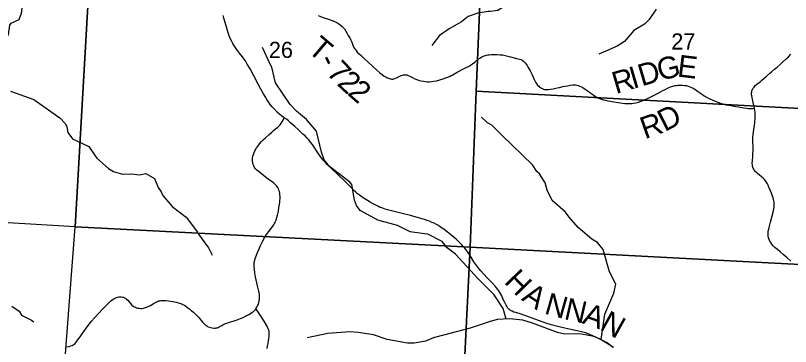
# Model space of a CAD drawing. Extents: x 396.2 to 468.4, y 232.6 to 279.1.
# Drawn here: x 416.187 to 418.195, y 271.187 to 272.044 of the extents above; entities that cross this region are included whole.
import ezdxf

# ---------------------------------------------------------------- set-up
doc = ezdxf.new("R2010")
doc.units = 0
for name, color, linetype in [('GM_X_County_Road', 7, 'Continuous'), ('GM_X_County_Road_Text', 7, 'Continuous'), ('GM_X_Minor_River', 7, 'Continuous'), ('GM_X_Section', 7, 'Continuous'), ('GM_X_Section_Text', 7, 'Continuous'), ('GM_X_Township_Road', 7, 'Continuous'), ('GM_X_Township_Road_Text', 7, 'Continuous')]:
    doc.layers.add(name, color=color, linetype=linetype)

msp = doc.modelspace()

# ---------------------------------------------------------------- linework, layer by layer
at = {"layer": 'GM_X_County_Road'}
for points in [[(417.7349, 271.1843), (417.7291, 271.1894), (417.7249, 271.193), (417.72, 271.1961), (417.7131, 271.2), (417.7045, 271.2043), (417.6928, 271.2102), (417.683, 271.2149), (417.6752, 271.2183), (417.6684, 271.2209), (417.6647, 271.222), (417.6608, 271.223), (417.6534, 271.2248), (417.6381, 271.228), (417.6173, 271.2322), (417.5956, 271.2376), (417.5752, 271.2431), (417.5643, 271.2463), (417.5541, 271.2496), (417.5326, 271.2576), (417.5117, 271.2658), (417.5043, 271.2684), (417.4974, 271.2707), (417.4834, 271.2745), (417.4786, 271.2762), (417.4741, 271.278), (417.4717, 271.2792), (417.4696, 271.2805), (417.4677, 271.2819), (417.4658, 271.2836), (417.4633, 271.2862), (417.4608, 271.2895), (417.4582, 271.2939), (417.455, 271.3005), (417.4511, 271.309), (417.4471, 271.3179), (417.4447, 271.3225), (417.4424, 271.3264), (417.4396, 271.3307), (417.437, 271.3345), (417.4339, 271.3386), (417.4308, 271.3423), (417.423, 271.3508), (417.4103, 271.3639), (417.3999, 271.3751), (417.3927, 271.3828), (417.3875, 271.389), (417.3822, 271.396), (417.3751, 271.4062), (417.3661, 271.4204), (417.3598, 271.4301), (417.3549, 271.4372), (417.3512, 271.4419), (417.3475, 271.4461), (417.3434, 271.4504), (417.3367, 271.4571), (417.3289, 271.4645), (417.3187, 271.4732), (417.3064, 271.4831), (417.2969, 271.4905), (417.2885, 271.4962), (417.283, 271.4998), (417.2779, 271.5028), (417.2719, 271.5059), (417.2664, 271.5083), (417.2601, 271.511), (417.254, 271.5132), (417.2474, 271.5153), (417.2316, 271.5201), (417.2104, 271.5261), (417.1889, 271.5315), (417.1515, 271.541), (417.1447, 271.5429), (417.1405, 271.5442), (417.1366, 271.5456), (417.1324, 271.5472), (417.1281, 271.5491), (417.1191, 271.5534), (417.1125, 271.5569), (417.1065, 271.5603), (417.0991, 271.5648), (417.0907, 271.5702), (417.0844, 271.5742), (417.0782, 271.5785), (417.0738, 271.5819), (417.069, 271.5862), (417.0634, 271.5916), (417.0553, 271.6), (417.0393, 271.6156), (417.0239, 271.6303), (417.0076, 271.6459), (416.9959, 271.6571), (416.9904, 271.663), (416.9845, 271.6697), (416.9793, 271.6759), (416.9745, 271.6821), (416.9703, 271.6882), (416.9626, 271.7005), (416.9565, 271.7096), (416.952, 271.7157), (416.9471, 271.7217), (416.9424, 271.7269), (416.9374, 271.732), (416.932, 271.737), (416.9203, 271.7476), (416.9108, 271.7562), (416.9, 271.7664), (416.8947, 271.7711), (416.8892, 271.7752), (416.8838, 271.7787), (416.8762, 271.7842), (416.8718, 271.7877), (416.8663, 271.7928), (416.858, 271.8013), (416.8522, 271.8078), (416.8474, 271.8135), (416.8425, 271.8201), (416.8383, 271.8263), (416.8338, 271.8338), (416.8296, 271.8412), (416.8231, 271.8532), (416.8159, 271.8665), (416.8049, 271.888), (416.7951, 271.9058), (416.7879, 271.9181), (416.7839, 271.9244), (416.7796, 271.9305), (416.7751, 271.9367), (416.7677, 271.9463), (416.7623, 271.9532), (416.758, 271.9593), (416.7528, 271.967), (416.7502, 271.9713), (416.7468, 271.9779), (416.7439, 271.9842), (416.7411, 271.9912), (416.7384, 271.9993), (416.7347, 272.0114), (416.7305, 272.0256), (416.7272, 272.0374), (416.7251, 272.044)], [(418.1959, 271.4077), (418.1868, 271.4161), (418.1764, 271.4251), (418.1685, 271.432), (418.1615, 271.4377), (418.1555, 271.4427), (418.1511, 271.447), (418.147, 271.4517), (418.1441, 271.4558), (418.142, 271.4595), (418.1402, 271.4635), (418.1385, 271.4682), (418.1377, 271.4722), (418.1373, 271.4755), (418.1372, 271.4804), (418.1377, 271.4854), (418.1387, 271.4909), (418.1406, 271.4987), (418.1434, 271.5089), (418.1504, 271.5347), (418.1523, 271.5432), (418.1529, 271.5474), (418.1532, 271.5506), (418.1532, 271.5543), (418.153, 271.5574), (418.1527, 271.5604), (418.1521, 271.5637), (418.1514, 271.5672), (418.1502, 271.5718), (418.1489, 271.5761), (418.1462, 271.5838), (418.1395, 271.5998), (418.1377, 271.6043), (418.1358, 271.6083), (418.1342, 271.611), (418.1325, 271.6136), (418.1304, 271.6162), (418.1285, 271.6184), (418.1241, 271.6227), (418.1099, 271.6349), (418.1062, 271.6382), (418.104, 271.6404), (418.102, 271.6427), (418.0999, 271.6458), (418.0985, 271.6485), (418.0975, 271.6509), (418.0968, 271.6538), (418.0964, 271.6575), (418.0962, 271.6606), (418.0967, 271.6687), (418.0974, 271.6786), (418.0978, 271.6864), (418.0981, 271.6936), (418.0981, 271.6995), (418.0981, 271.7054), (418.0979, 271.7146), (418.0976, 271.7219), (418.0976, 271.7254), (418.0978, 271.7289), (418.0984, 271.7353), (418.1005, 271.7495), (418.1017, 271.7583), (418.1027, 271.7682), (418.1034, 271.7769), (418.1038, 271.7849), (418.1038, 271.7884), (418.1037, 271.7918), (418.1034, 271.7947), (418.103, 271.7979), (418.1019, 271.804), (418.1012, 271.8077), (418.0989, 271.8186), (418.0949, 271.8357), (418.0945, 271.8387), (418.0943, 271.8411), (418.0944, 271.8439), (418.0947, 271.8466), (418.0953, 271.8488), (418.096, 271.8508), (418.0966, 271.8525), (418.0978, 271.8547), (418.0991, 271.8568), (418.1007, 271.8587), (418.1041, 271.8624), (418.1078, 271.8657), (418.1166, 271.8726), (418.1214, 271.8765), (418.1261, 271.8806), (418.1331, 271.8868), (418.1405, 271.8934), (418.1461, 271.8984), (418.1541, 271.9052), (418.1603, 271.9104), (418.1698, 271.9184), (418.1758, 271.9238), (418.183, 271.9305), (418.1898, 271.9369), (418.1962, 271.9435)]]:
    msp.add_lwpolyline(points, dxfattribs=at)
at = {"layer": 'GM_X_Minor_River'}
for points in [[(417.6599, 272.3533), (417.6549, 272.3508), (417.6405, 272.3265), (417.6365, 272.2929), (417.6231, 272.2766), (417.6003, 272.2705), (417.5727, 272.2463), (417.558, 272.2236), (417.5465, 272.216), (417.5254, 272.206), (417.4987, 272.1491), (417.4948, 272.1333), (417.4903, 272.1206), (417.4535, 272.067), (417.437, 272.0569), (417.4169, 272.0545), (417.4119, 272.0539), (417.3853, 272.0502), (417.3598, 272.0412), (417.3427, 272.0273), (417.3112, 272.0093), (417.2861, 271.9919), (417.2664, 271.9659)], [(416.1121, 271.8542), (416.1199, 271.8775), (416.1347, 271.9036), (416.1503, 271.9574), (416.1692, 271.9948), (416.1726, 272.019), (416.1758, 272.0238), (416.1968, 272.0338), (416.203, 272.0503), (416.207, 272.0836), (416.2142, 272.094), (416.2338, 272.1059), (416.2645, 272.1581), (416.2738, 272.1654), (416.2944, 272.1712), (416.3238, 272.2075), (416.3467, 272.2254), (416.352, 272.2286), (416.3812, 272.2562), (416.3829, 272.2607), (416.4189, 272.288), (416.4487, 272.2996), (416.4658, 272.3021), (416.4888, 272.2998)], [(417.8468, 272.0602), (417.829, 272.0334), (417.8173, 272.0217), (417.7896, 272.0055), (417.7649, 271.9766), (417.7464, 271.9643), (417.7165, 271.9516), (417.6989, 271.9434)], [(417.4584, 271.2573), (417.451, 271.2857), (417.4271, 271.3206), (417.386, 271.3618), (417.3274, 271.4256), (417.306, 271.4426), (417.2925, 271.459), (417.2557, 271.478), (417.247, 271.4786), (417.2098, 271.484), (417.1766, 271.5003), (417.126, 271.514), (417.0806, 271.5386), (417.0708, 271.5519), (417.0652, 271.5657), (417.0589, 271.6065), (417.0538, 271.6124), (417.0006, 271.6532), (416.9867, 271.67), (416.9797, 271.69), (416.967, 271.7447), (416.9415, 271.7747), (416.9157, 271.7961), (416.8992, 271.8137), (416.8605, 271.87), (416.8518, 271.9105), (416.8472, 271.9179), (416.8269, 271.9611)], [(416.1746, 271.8484), (416.2348, 271.8264), (416.3018, 271.7787), (416.3168, 271.763), (416.3207, 271.756), (416.3226, 271.7408), (416.3353, 271.7248), (416.3774, 271.7045), (416.3941, 271.6804), (416.3984, 271.6749), (416.4286, 271.6474), (416.4408, 271.6401), (416.4641, 271.6329), (416.4883, 271.6337), (416.5082, 271.6315), (416.5246, 271.6352), (416.5473, 271.6219), (416.5568, 271.5985), (416.5651, 271.5872), (416.5694, 271.5776), (416.5935, 271.5498), (416.6297, 271.5221), (416.6587, 271.4828), (416.6612, 271.4778), (416.6873, 271.442), (416.6965, 271.4231)], [(417.7048, 271.2048), (417.714, 271.2709), (417.7379, 271.3252), (417.7424, 271.3486), (417.726, 271.3799), (417.7096, 271.4378), (417.695, 271.4561), (417.6802, 271.4649), (417.6448, 271.4946), (417.6218, 271.5219), (417.612, 271.5351), (417.5781, 271.5647), (417.5649, 271.5917), (417.5594, 271.6104), (417.5447, 271.6337), (417.5384, 271.6396), (417.5265, 271.6574), (417.4475, 271.734), (417.4218, 271.7599), (417.4103, 271.7663), (417.3945, 271.7809)], [(416.1782, 271.2915), (416.1971, 271.278), (416.2032, 271.2683), (416.2285, 271.2553), (416.235, 271.2511)], [(417.7364, 271.1843), (417.7318, 271.1877), (417.7004, 271.2067), (417.6857, 271.2131), (417.6679, 271.2165), (417.649, 271.2195), (417.6108, 271.2186), (417.5919, 271.2235), (417.5269, 271.2469), (417.5016, 271.2552), (417.4668, 271.2586), (417.435, 271.2566), (417.4142, 271.2508), (417.3651, 271.234), (417.2959, 271.2158)], [(417.2961, 271.2159), (417.2725, 271.2102), (417.2699, 271.2094), (417.2499, 271.2003), (417.2204, 271.1956), (417.203, 271.1952), (417.1504, 271.2053), (417.1145, 271.2167), (417.0752, 271.2234), (417.0536, 271.2249), (416.9966, 271.2202), (416.9429, 271.2094)]]:
    msp.add_lwpolyline(points, dxfattribs=at)
at = {"layer": 'GM_X_Section'}
for points in [[(415.3792, 272.5676), (416.3989, 272.491), (416.3419, 271.497), (415.3127, 271.5581), (415.3171, 271.632)], [(416.9399, 272.4634), (417.4081, 272.4409), (417.3984, 272.258), (417.3807, 271.8484), (417.365, 271.4443), (416.3419, 271.497), (416.3989, 272.491)], [(418.4583, 272.2026), (418.4305, 271.792), (417.3807, 271.8484), (417.3984, 272.258)], [(417.3807, 271.8484), (418.4305, 271.792), (418.4032, 271.3891), (418.4006, 271.3893), (417.365, 271.4443)], [(416.3419, 271.497), (417.365, 271.4443), (417.3152, 270.4295), (416.2648, 270.4883)], [(417.365, 271.4443), (418.4006, 271.3893), (418.3421, 270.3767), (417.3152, 270.4295)]]:
    msp.add_lwpolyline(points, close=True, dxfattribs=at)
at = {"layer": 'GM_X_Township_Road'}
for points in [[(416.9711, 272.0439), (416.9761, 272.0418), (416.9822, 272.0394), (416.9899, 272.0368), (416.9985, 272.034), (417.0054, 272.0317), (417.0104, 272.0299), (417.0153, 272.0278), (417.02, 272.0255), (417.0248, 272.0226), (417.0288, 272.0197), (417.0336, 272.0157), (417.0366, 272.0126), (417.0393, 272.0092), (417.0431, 272.0035), (417.0466, 271.9976), (417.0496, 271.9923), (417.0531, 271.9859), (417.056, 271.9799), (417.0585, 271.9746), (417.0606, 271.9694), (417.0625, 271.9647), (417.0641, 271.9614), (417.0654, 271.9588), (417.067, 271.9564), (417.0696, 271.953), (417.0729, 271.9493), (417.0769, 271.9454), (417.0829, 271.94), (417.0918, 271.9318), (417.1011, 271.923), (417.1123, 271.9127), (417.1235, 271.9023), (417.131, 271.8957), (417.1372, 271.8909), (417.1427, 271.8869), (417.1465, 271.8847), (417.1502, 271.8828), (417.1537, 271.8813), (417.156, 271.8806), (417.158, 271.88), (417.1599, 271.8797), (417.1623, 271.8794), (417.1647, 271.8794), (417.1671, 271.8797), (417.17, 271.8806), (417.174, 271.8823), (417.1817, 271.8864), (417.1862, 271.8885), (417.1897, 271.8896), (417.1928, 271.8903), (417.1959, 271.8905), (417.199, 271.8903), (417.2014, 271.8899), (417.205, 271.8888), (417.2089, 271.8871), (417.2155, 271.8836), (417.2216, 271.8803), (417.2272, 271.8778), (417.2331, 271.8758), (417.2385, 271.8745), (417.244, 271.8735), (417.2489, 271.8729), (417.2551, 271.8725), (417.2575, 271.8725), (417.2601, 271.8726), (417.265, 271.8728), (417.2712, 271.8736), (417.2784, 271.875), (417.2868, 271.8772), (417.2951, 271.8798), (417.3021, 271.8824), (417.3072, 271.8844), (417.3117, 271.8863), (417.3161, 271.8883), (417.3189, 271.8897), (417.3226, 271.8917), (417.3316, 271.8972), (417.337, 271.9002), (417.3442, 271.9039), (417.3514, 271.9074), (417.3569, 271.9101), (417.3613, 271.9123), (417.3658, 271.9151), (417.3713, 271.9188), (417.3773, 271.9232), (417.3864, 271.9306), (417.392, 271.9345), (417.3956, 271.9366), (417.399, 271.9384), (417.4017, 271.9394), (417.4046, 271.9404), (417.4075, 271.9412), (417.4108, 271.9419), (417.4148, 271.9423), (417.4204, 271.9426), (417.4348, 271.9427), (417.4429, 271.9424), (417.4489, 271.942), (417.4525, 271.9414), (417.4558, 271.9407), (417.4594, 271.9398), (417.47, 271.9371), (417.4855, 271.933), (417.4929, 271.9309), (417.4969, 271.9296), (417.5002, 271.9279), (417.5031, 271.926), (417.5056, 271.924), (417.5081, 271.9213), (417.5106, 271.918), (417.5131, 271.9145), (417.5159, 271.9096), (417.5207, 271.9005), (417.5256, 271.8906), (417.5311, 271.8786), (417.5345, 271.8715), (417.5362, 271.8686), (417.538, 271.866), (417.5401, 271.8634), (417.5428, 271.8608), (417.5452, 271.8586), (417.5487, 271.8564), (417.5518, 271.8547), (417.5551, 271.8534), (417.5582, 271.8527), (417.5617, 271.8523), (417.5649, 271.8523), (417.5684, 271.8525), (417.5734, 271.8532), (417.58, 271.8543), (417.5905, 271.8564), (417.5971, 271.8579), (417.6056, 271.8598), (417.6171, 271.8622), (417.6245, 271.8633), (417.6314, 271.8641), (417.6349, 271.8642), (417.6383, 271.8641), (417.6417, 271.8636), (417.6454, 271.8626), (417.6495, 271.8612), (417.6534, 271.8594), (417.6572, 271.8573), (417.6635, 271.8533), (417.6732, 271.8465), (417.6782, 271.8429), (417.6831, 271.8393), (417.6875, 271.8361), (417.6932, 271.8326), (417.6965, 271.8308), (417.7005, 271.8291), (417.7053, 271.8273), (417.7104, 271.8258), (417.716, 271.8245), (417.7221, 271.8234), (417.7288, 271.8222), (417.7379, 271.8206), (417.7549, 271.8179), (417.7604, 271.8171), (417.7661, 271.8165), (417.7709, 271.816), (417.7752, 271.8158), (417.7799, 271.8159), (417.7843, 271.8161), (417.7888, 271.8167), (417.7949, 271.8179), (417.8015, 271.8196), (417.808, 271.8218), (417.8149, 271.8246), (417.8262, 271.8298), (417.8318, 271.8324), (417.8406, 271.837), (417.8504, 271.8423), (417.8581, 271.8464), (417.8647, 271.8499), (417.8702, 271.8527), (417.8763, 271.8556), (417.8826, 271.8583), (417.8868, 271.8599), (417.891, 271.8613), (417.8953, 271.8623), (417.8995, 271.8631), (417.9035, 271.8636), (417.9076, 271.8637), (417.9112, 271.8637), (417.9158, 271.8636), (417.9202, 271.8631), (417.9248, 271.8624), (417.9298, 271.8612), (417.9346, 271.8595), (417.9391, 271.8574), (417.9445, 271.8545), (417.9508, 271.8505), (417.9544, 271.848), (417.962, 271.8426), (417.9671, 271.8391), (417.9718, 271.8362), (417.9794, 271.8319), (417.986, 271.8284), (417.9922, 271.8255), (417.9984, 271.8227), (418.007, 271.8192), (418.014, 271.8167), (418.0216, 271.8143), (418.0281, 271.8127), (418.0354, 271.8114), (418.0446, 271.8101), (418.0537, 271.8085), (418.0604, 271.8073), (418.0745, 271.8048), (418.0818, 271.8037), (418.0852, 271.8033), (418.088, 271.8031), (418.0908, 271.803), (418.0938, 271.8031), (418.0977, 271.8034), (418.1019, 271.804)], [(416.3205, 271.1859), (416.3266, 271.1873), (416.3305, 271.1886), (416.3337, 271.1898), (416.3365, 271.1913), (416.3392, 271.1931), (416.3415, 271.195), (416.3444, 271.1981), (416.3481, 271.2029), (416.3552, 271.2123), (416.3679, 271.2307), (416.3737, 271.2387), (416.3837, 271.2514), (416.3929, 271.2623), (416.4021, 271.2724), (416.4141, 271.2849), (416.4211, 271.2919), (416.43, 271.3005), (416.4336, 271.3039), (416.4379, 271.3074), (416.4419, 271.3101), (416.4457, 271.3122), (416.449, 271.3138), (416.4519, 271.3147), (416.4551, 271.3154), (416.4583, 271.3156), (416.4613, 271.3154), (416.4641, 271.3149), (416.4668, 271.3142), (416.4696, 271.3131), (416.4722, 271.3117), (416.4751, 271.3095), (416.4781, 271.3065), (416.4816, 271.3022), (416.485, 271.2982), (416.4887, 271.2943), (416.4921, 271.2915), (416.4948, 271.2899), (416.4982, 271.2883), (416.5006, 271.2874), (416.5042, 271.2864), (416.5079, 271.2858), (416.5115, 271.2854), (416.5148, 271.2855), (416.5185, 271.2859), (416.5216, 271.2866), (416.5245, 271.2876), (416.5291, 271.2894), (416.5336, 271.2915), (416.5385, 271.2943), (416.5447, 271.2981), (416.5514, 271.302), (416.5548, 271.3035), (416.5582, 271.3047), (416.5612, 271.3054), (416.5642, 271.3058), (416.5673, 271.3061), (416.5714, 271.3061), (416.5768, 271.3058), (416.5837, 271.305), (416.5948, 271.3033), (416.6039, 271.3015), (416.6099, 271.3001), (416.615, 271.2984), (416.6181, 271.2972), (416.6212, 271.2957), (416.6249, 271.2936), (416.629, 271.2909), (416.634, 271.2873), (416.6388, 271.2835), (416.6426, 271.2803), (416.6482, 271.2755), (416.6518, 271.2722), (416.6554, 271.2688), (416.6593, 271.2649), (416.6623, 271.2618), (416.6659, 271.2577), (416.6685, 271.2542), (416.6721, 271.2499), (416.6759, 271.2457), (416.6797, 271.2425), (416.6819, 271.2409), (416.6848, 271.239), (416.6888, 271.2372), (416.6924, 271.236), (416.6967, 271.235), (416.7011, 271.2345), (416.7049, 271.2345), (416.7075, 271.2348), (416.71, 271.2353), (416.7127, 271.2363), (416.7154, 271.2378), (416.7186, 271.2398), (416.7215, 271.2415), (416.7248, 271.2433), (416.7281, 271.2448), (416.7317, 271.2462), (416.7352, 271.2474), (416.739, 271.2486), (416.7455, 271.2506), (416.7536, 271.2532), (416.7612, 271.2559), (416.7705, 271.2595), (416.7769, 271.2623), (416.7832, 271.2653), (416.788, 271.2678), (416.7922, 271.2701), (416.796, 271.2725), (416.7994, 271.2747), (416.8028, 271.277), (416.8059, 271.2795), (416.808, 271.2817), (416.8098, 271.2839), (416.8111, 271.2858), (416.8126, 271.2883), (416.8147, 271.2922), (416.8165, 271.2969), (416.8176, 271.3005), (416.8188, 271.3053), (416.8194, 271.3097), (416.8196, 271.3122), (416.8197, 271.3147), (416.8196, 271.3183), (416.8192, 271.3222), (416.8185, 271.3261), (416.8176, 271.3299), (416.8142, 271.3441), (416.8091, 271.3674), (416.8073, 271.3774), (416.8061, 271.3868), (416.8057, 271.3927), (416.8055, 271.3987), (416.8056, 271.4016), (416.8059, 271.4047), (416.807, 271.4103), (416.8083, 271.4148), (416.8097, 271.419), (416.8144, 271.4304), (416.8182, 271.4395), (416.8221, 271.4483), (416.828, 271.4601), (416.8335, 271.4703), (416.8373, 271.4766), (416.8399, 271.4803), (416.8427, 271.4839), (416.8546, 271.4995), (416.8565, 271.5023), (416.8583, 271.5052), (416.8599, 271.5083), (416.8613, 271.5113), (416.8626, 271.5147), (416.8636, 271.5176), (416.8646, 271.5207), (416.8661, 271.5267), (416.8683, 271.5371), (416.8699, 271.547), (416.8712, 271.5547), (416.872, 271.5603), (416.8723, 271.5653), (416.8726, 271.5701), (416.8726, 271.5752), (416.8725, 271.5793), (416.872, 271.5838), (416.8712, 271.5879), (416.8699, 271.5919), (416.8684, 271.5955), (416.8667, 271.5988), (416.8641, 271.6024), (416.8612, 271.6056), (416.8586, 271.6083), (416.8555, 271.6108), (416.842, 271.6204), (416.8301, 271.6297), (416.8192, 271.6381), (416.8127, 271.6436), (416.8092, 271.6472), (416.8065, 271.6506), (416.8046, 271.6543), (416.803, 271.6581), (416.802, 271.6623), (416.8014, 271.6665), (416.8013, 271.6705), (416.8016, 271.6746), (416.8024, 271.6793), (416.8038, 271.6843), (416.8054, 271.6891), (416.8075, 271.6936), (416.8097, 271.6977), (416.812, 271.7014), (416.8157, 271.7066), (416.8197, 271.7116), (416.825, 271.7176), (416.8293, 271.722), (416.8352, 271.7275), (416.8446, 271.7362), (416.851, 271.7418), (416.8559, 271.7461), (416.8611, 271.7502), (416.8672, 271.7549), (416.8704, 271.7579), (416.8733, 271.7612), (416.8758, 271.7648), (416.8781, 271.7687), (416.8804, 271.7728), (416.8838, 271.7787)], [(416.8098, 271.2839), (416.8141, 271.2776), (416.8177, 271.2724), (416.8214, 271.2671), (416.8303, 271.2529), (416.8368, 271.2425), (416.8391, 271.2382), (416.8411, 271.2337), (416.8424, 271.2297), (416.8433, 271.2259), (416.8438, 271.2218), (416.8438, 271.2173), (416.8436, 271.2126), (416.843, 271.2078), (416.8421, 271.2018), (416.8408, 271.1945), (416.8394, 271.1874), (416.8382, 271.1815)]]:
    msp.add_lwpolyline(points, dxfattribs=at)

# ---------------------------------------------------------------- texts
at = {"layer": 'GM_X_County_Road_Text'}
for s, rotation, p in [('H', 314.1525, (417.451, 271.3527)), ('A', 326.6004, (417.4962, 271.3082)), ('N', 344.1566, (417.5552, 271.2728)), ('N', 347.0117, (417.6063, 271.2584)), ('A', 340.8618, (417.6534, 271.2476)), ('N', 330.9905, (417.6983, 271.2323))]:
    msp.add_text(s, height=0.0568, rotation=rotation, dxfattribs=at).set_placement(p)
at = {"layer": 'GM_X_Section_Text'}
for s, p in [('27', (417.8863, 271.9557)), ('26', (416.8438, 271.934))]:
    msp.add_text(s, height=0.04186, rotation=0, dxfattribs=at).set_placement(p)
at = {"layer": 'GM_X_Township_Road_Text'}
for s, rotation, p in [('T', 319.5365, (416.9419, 271.9518)), ('E', 353.0467, (417.9002, 271.8862)), ('-', 297.4099, (416.9707, 271.9287)), ('7', 313.1101, (416.9912, 271.8942)), ('D', 16.4693, (417.8099, 271.8602)), ('G', 14.2872, (417.8573, 271.8742)), ('R', 16.482, (417.7428, 271.8404)), ('I', 16.4878, (417.7875, 271.8536)), ('2', 317.0527, (417.0181, 271.8656)), ('2', 318.7527, (417.0451, 271.8406)), ('D', 27.0523, (417.8694, 271.742)), ('R', 19.3915, (417.8179, 271.7233))]:
    msp.add_text(s, height=0.0568, rotation=rotation, dxfattribs=at).set_placement(p)

doc.saveas('drawing.dxf')
